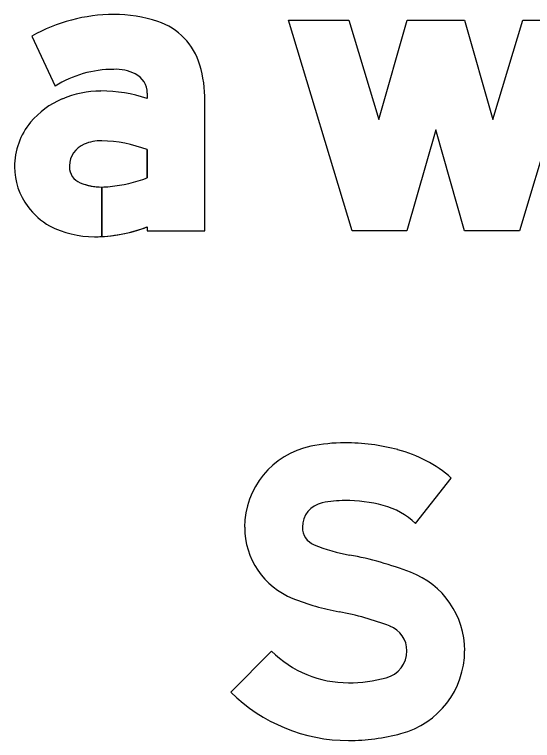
# Model space of a CAD drawing. Extents: x 2149961 to 2150220, y 145114 to 145240.
# Drawn here: x 2149988.759 to 2149991.152, y 145222.583 to 145225.937 of the extents above; entities that cross this region are included whole.
import ezdxf

# ---------------------------------------------------------------- set-up
doc = ezdxf.new("R2010")
doc.units = 0
for name, color, linetype in [('GSBWFILL', 7, 'Continuous'), ('GSCOLORFILL', 7, 'Continuous'), ('GSOUTLINE', 7, 'Continuous')]:
    doc.layers.add(name, color=color, linetype=linetype)

msp = doc.modelspace()

# ---------------------------------------------------------------- linework, layer by layer
at = {"layer": 'GSBWFILL'}
msp.add_lwpolyline([(2149991.3855, 145225.9102), (2149991.0922, 145224.9369), (2149990.8388, 145224.9369), (2149990.7055, 145225.4035), (2149990.5722, 145224.9369), (2149990.3189, 145224.9369), (2149990.0255, 145225.9102), (2149990.304, 145225.9102), (2149990.4421, 145225.4521), (2149990.5729, 145225.9102), (2149990.8381, 145225.9102), (2149990.969, 145225.4521), (2149991.107, 145225.9102)], close=True, dxfattribs=at)
for points in [[(2149988.8391, 145225.8367), (2149988.9461, 145225.6056)], [(2149989.3722, 145225.5731), (2149989.3722, 145225.5486)], [(2149989.3722, 145224.9555), (2149989.3722, 145224.9369), (2149989.6389, 145224.9369), (2149989.6389, 145225.5385)], [(2149989.3722, 145225.3125), (2149989.3722, 145225.183)], [(2149989.1622, 145224.9111), (2149989.1622, 145225.1398)], [(2149989.1623, 145225.1398), (2149989.1623, 145224.9111)], [(2149990.6122, 145223.5849), (2149990.7771, 145223.7953)], [(2149989.9466, 145222.9954), (2149989.7589, 145222.806)]]:
    msp.add_lwpolyline(points, dxfattribs=at)
for centre, radius, start, end in [((2149989.2173, 145225.1726), 0.7643, 90, 119.6631), ((2149989.2173, 145225.2842), 0.6527, 71.834, 90), ((2149989.3273, 145225.6193), 0.3, 16.3165, 71.834), ((2149989.2173, 145225.1726), 0.5109, 90, 122.0567), ((2149989.2269, 145225.4817), 0.202, 63.6188, 92.7072), ((2149989.0513, 145225.5385), 0.5876, 0, 16.3165), ((2149989.2722, 145225.5731), 0.1, 360, 63.6188), ((2149989.1583, 145225.1262), 0.4572, 90, 113.1768), ((2149989.1583, 145224.9103), 0.6732, 71.4755, 90), ((2149989.127, 145225.1943), 0.3823, 112.8774, 140.1871), ((2149989.08, 145225.2335), 0.3211, 140.1871, 180), ((2149989.1255, 145225.2338), 0.1133, 113.408, 177.7075), ((2149989.1571, 145225.1608), 0.1928, 88.6403, 113.408), ((2149989.1431, 145224.6983), 0.6556, 69.5454, 88.375), ((2149989.1329, 145225.2335), 0.1207, 177.7075, 180), ((2149989.0658, 145225.2335), 0.3069, 180, 216.8494), ((2149989.0922, 145225.2335), 0.08, 180, 247.966), ((2149989.1467, 145225.7565), 0.6163, 274.983, 291.4646), ((2149989.1622, 145225.4065), 0.2667, 247.966, 270), ((2149989.1622, 145225.4065), 0.2667, 270.0143, 278.1886), ((2149989.093, 145225.2539), 0.341, 216.8494, 239.6064), ((2149989.128, 145225.369), 0.4588, 243.1197, 270), ((2149989.128, 145225.5908), 0.6806, 272.8914, 291.0305), ((2149989.128, 145225.5908), 0.6806, 270, 272.8858)]:
    msp.add_arc(centre, radius, start, end, dxfattribs=at)
for centre, major_axis, start_param, end_param in [((2149990.2042, 145223.5676), (0, 0.382), 0.202758, 1.570796), ((2149990.2855, 145223.1724), (0, 0.7855), 0, 0.202758), ((2149990.2855, 145222.9947), (0, 0.9632), 6.026234, 6.283185), ((2149990.3748, 145223.3348), (0, 0.6115), 5.565152, 6.026234), ((2149990.2042, 145223.5676), (0, 0.1153), 0.202758, 1.570796), ((2149990.2855, 145223.1724), (0, 0.5188), 0, 0.202758), ((2149990.2855, 145222.9947), (0, 0.6965), 6.026234, 6.283185), ((2149990.3748, 145223.3348), (0, 0.3448), 5.523837, 6.026234), ((2149990.1761, 145223.5676), (0, 0.3538), 1.570796, 2.761249), ((2149990.1761, 145223.5676), (0, 0.0872), 1.570796, 2.761249), ((2149990.4667, 145224.2944), (0, 0.8699), 2.761249, 2.95744), ((2149990.0102, 145221.8434), (0, 1.6233), 5.918637, 6.099033), ((2149990.4504, 145222.9971), (0, 0.3885), 4.712389, 5.918637), ((2149990.4667, 145224.2944), (0, 1.1366), 2.761249, 2.95744), ((2149990.0102, 145221.8434), (0, 1.3566), 5.918637, 6.099033), ((2149990.4504, 145222.9971), (0, 0.1218), 4.712389, 5.918637), ((2149990.3017, 145223.3536), (0, 0.5044), 2.360607, 3.141593), ((2149990.4427, 145222.9971), (0, 0.1295), 3.401517, 4.712389), ((2149990.4427, 145222.9971), (0, 0.3961), 3.401517, 4.712389), ((2149990.3017, 145223.5274), (0, 0.6782), 3.141593, 3.401517), ((2149990.3017, 145223.3536), (0, 0.7711), 2.360607, 3.141593), ((2149990.3017, 145223.5274), (0, 0.9449), 3.141593, 3.401517)]:
    msp.add_ellipse(centre, major_axis=major_axis, ratio=0.999994, start_param=start_param, end_param=end_param, dxfattribs=at)
at = {"layer": 'GSCOLORFILL'}
msp.add_lwpolyline([(2149991.3855, 145225.9102), (2149991.0922, 145224.9369), (2149990.8388, 145224.9369), (2149990.7055, 145225.4035), (2149990.5722, 145224.9369), (2149990.3189, 145224.9369), (2149990.0255, 145225.9102), (2149990.304, 145225.9102), (2149990.4421, 145225.4521), (2149990.5729, 145225.9102), (2149990.8381, 145225.9102), (2149990.969, 145225.4521), (2149991.107, 145225.9102)], close=True, dxfattribs=at)
for points in [[(2149988.8391, 145225.8367), (2149988.9461, 145225.6056)], [(2149989.3722, 145225.5731), (2149989.3722, 145225.5486)], [(2149989.3722, 145224.9555), (2149989.3722, 145224.9369), (2149989.6389, 145224.9369), (2149989.6389, 145225.5385)], [(2149989.3722, 145225.3125), (2149989.3722, 145225.183)], [(2149989.1622, 145224.9111), (2149989.1622, 145225.1398)], [(2149989.1623, 145225.1398), (2149989.1623, 145224.9111)], [(2149990.6122, 145223.5849), (2149990.7771, 145223.7953)], [(2149989.9466, 145222.9954), (2149989.7589, 145222.806)]]:
    msp.add_lwpolyline(points, dxfattribs=at)
for centre, radius, start, end in [((2149989.2173, 145225.1726), 0.7643, 90, 119.6631), ((2149989.2173, 145225.2842), 0.6527, 71.834, 90), ((2149989.3273, 145225.6193), 0.3, 16.3165, 71.834), ((2149989.2173, 145225.1726), 0.5109, 90, 122.0567), ((2149989.2269, 145225.4817), 0.202, 63.6188, 92.7072), ((2149989.0513, 145225.5385), 0.5876, 0, 16.3165), ((2149989.2722, 145225.5731), 0.1, 360, 63.6188), ((2149989.1583, 145225.1262), 0.4572, 90, 113.1768), ((2149989.1583, 145224.9103), 0.6732, 71.4755, 90), ((2149989.127, 145225.1943), 0.3823, 112.8774, 140.1871), ((2149989.08, 145225.2335), 0.3211, 140.1871, 180), ((2149989.1255, 145225.2338), 0.1133, 113.408, 177.7075), ((2149989.1571, 145225.1608), 0.1928, 88.6403, 113.408), ((2149989.1431, 145224.6983), 0.6556, 69.5454, 88.375), ((2149989.1329, 145225.2335), 0.1207, 177.7075, 180), ((2149989.0658, 145225.2335), 0.3069, 180, 216.8494), ((2149989.0922, 145225.2335), 0.08, 180, 247.966), ((2149989.1467, 145225.7565), 0.6163, 274.983, 291.4646), ((2149989.1622, 145225.4065), 0.2667, 247.966, 270), ((2149989.1622, 145225.4065), 0.2667, 270.0143, 278.1886), ((2149989.093, 145225.2539), 0.341, 216.8494, 239.6064), ((2149989.128, 145225.369), 0.4588, 243.1197, 270), ((2149989.128, 145225.5908), 0.6806, 272.8914, 291.0305), ((2149989.128, 145225.5908), 0.6806, 270, 272.8858)]:
    msp.add_arc(centre, radius, start, end, dxfattribs=at)
for centre, major_axis, start_param, end_param in [((2149990.2042, 145223.5676), (0, 0.382), 0.202758, 1.570796), ((2149990.2855, 145223.1724), (0, 0.7855), 0, 0.202758), ((2149990.2855, 145222.9947), (0, 0.9632), 6.026234, 6.283185), ((2149990.3748, 145223.3348), (0, 0.6115), 5.565152, 6.026234), ((2149990.2042, 145223.5676), (0, 0.1153), 0.202758, 1.570796), ((2149990.2855, 145223.1724), (0, 0.5188), 0, 0.202758), ((2149990.2855, 145222.9947), (0, 0.6965), 6.026234, 6.283185), ((2149990.3748, 145223.3348), (0, 0.3448), 5.523837, 6.026234), ((2149990.1761, 145223.5676), (0, 0.3538), 1.570796, 2.761249), ((2149990.1761, 145223.5676), (0, 0.0872), 1.570796, 2.761249), ((2149990.4667, 145224.2944), (0, 0.8699), 2.761249, 2.95744), ((2149990.0102, 145221.8434), (0, 1.6233), 5.918637, 6.099033), ((2149990.4504, 145222.9971), (0, 0.3885), 4.712389, 5.918637), ((2149990.4667, 145224.2944), (0, 1.1366), 2.761249, 2.95744), ((2149990.0102, 145221.8434), (0, 1.3566), 5.918637, 6.099033), ((2149990.4504, 145222.9971), (0, 0.1218), 4.712389, 5.918637), ((2149990.3017, 145223.3536), (0, 0.5044), 2.360607, 3.141593), ((2149990.4427, 145222.9971), (0, 0.1295), 3.401517, 4.712389), ((2149990.4427, 145222.9971), (0, 0.3961), 3.401517, 4.712389), ((2149990.3017, 145223.5274), (0, 0.6782), 3.141593, 3.401517), ((2149990.3017, 145223.3536), (0, 0.7711), 2.360607, 3.141593), ((2149990.3017, 145223.5274), (0, 0.9449), 3.141593, 3.401517)]:
    msp.add_ellipse(centre, major_axis=major_axis, ratio=0.999994, start_param=start_param, end_param=end_param, dxfattribs=at)
at = {"layer": 'GSOUTLINE'}
msp.add_lwpolyline([(2149991.3855, 145225.9102), (2149991.0922, 145224.9369), (2149990.8388, 145224.9369), (2149990.7055, 145225.4035), (2149990.5722, 145224.9369), (2149990.3189, 145224.9369), (2149990.0255, 145225.9102), (2149990.304, 145225.9102), (2149990.4421, 145225.4521), (2149990.5729, 145225.9102), (2149990.8381, 145225.9102), (2149990.969, 145225.4521), (2149991.107, 145225.9102)], close=True, dxfattribs=at)
for points in [[(2149988.8391, 145225.8367), (2149988.9461, 145225.6056)], [(2149989.3722, 145225.5731), (2149989.3722, 145225.5486)], [(2149989.3722, 145224.9555), (2149989.3722, 145224.9369), (2149989.6389, 145224.9369), (2149989.6389, 145225.5385)], [(2149989.3722, 145225.183), (2149989.3722, 145225.3125)], [(2149990.6122, 145223.5849), (2149990.7771, 145223.7953)], [(2149989.9466, 145222.9954), (2149989.7589, 145222.806)]]:
    msp.add_lwpolyline(points, dxfattribs=at)
for centre, radius, start, end in [((2149989.2173, 145225.1726), 0.7643, 90, 119.6631), ((2149989.2173, 145225.2842), 0.6527, 71.834, 90), ((2149989.3273, 145225.6193), 0.3, 16.3165, 71.834), ((2149989.2173, 145225.1726), 0.5109, 90, 122.0567), ((2149989.2269, 145225.4817), 0.202, 63.6188, 92.7072), ((2149989.0513, 145225.5385), 0.5876, 0, 16.3165), ((2149989.2722, 145225.5731), 0.1, 360, 63.6188), ((2149989.1583, 145225.1262), 0.4572, 90, 113.1768), ((2149989.1583, 145224.9103), 0.6732, 71.4755, 90), ((2149989.127, 145225.1943), 0.3823, 112.8774, 140.1871), ((2149989.08, 145225.2335), 0.3211, 140.1871, 180), ((2149989.1255, 145225.2338), 0.1133, 113.408, 177.7075), ((2149989.1571, 145225.1608), 0.1928, 88.6475, 113.408), ((2149989.1431, 145224.6983), 0.6556, 69.5454, 88.3729), ((2149989.1614, 145225.3436), 0.01, 88.3729, 88.6475), ((2149989.1329, 145225.2335), 0.1207, 177.7075, 180), ((2149989.0658, 145225.2335), 0.3069, 180, 216.8494), ((2149989.0922, 145225.2335), 0.08, 180, 247.966), ((2149989.1467, 145225.7565), 0.6163, 274.983, 291.4646), ((2149989.1622, 145225.4065), 0.2667, 247.966, 278.1886), ((2149989.093, 145225.2539), 0.341, 216.8494, 239.6064), ((2149989.128, 145225.369), 0.4588, 243.1197, 270), ((2149989.128, 145225.5908), 0.6806, 270, 291.0305)]:
    msp.add_arc(centre, radius, start, end, dxfattribs=at)
for centre, major_axis, start_param, end_param in [((2149990.2042, 145223.5676), (0, 0.382), 0.202758, 1.570796), ((2149990.2855, 145223.1724), (0, 0.7855), 0, 0.202758), ((2149990.2855, 145222.9947), (0, 0.9632), 6.026234, 6.283185), ((2149990.3748, 145223.3348), (0, 0.6115), 5.565152, 6.026234), ((2149990.2042, 145223.5676), (0, 0.1153), 0.202758, 1.570796), ((2149990.2855, 145223.1724), (0, 0.5188), 0, 0.202758), ((2149990.2855, 145222.9947), (0, 0.6965), 6.026234, 6.283185), ((2149990.3748, 145223.3348), (0, 0.3448), 5.523837, 6.026234), ((2149990.1761, 145223.5676), (0, 0.3538), 1.570796, 2.761249), ((2149990.1761, 145223.5676), (0, 0.0872), 1.570796, 2.761249), ((2149990.4667, 145224.2944), (0, 0.8699), 2.761249, 2.95744), ((2149990.0102, 145221.8434), (0, 1.6233), 5.918637, 6.099033), ((2149990.4504, 145222.9971), (0, 0.3885), 4.712389, 5.918637), ((2149990.4667, 145224.2944), (0, 1.1366), 2.761249, 2.95744), ((2149990.0102, 145221.8434), (0, 1.3566), 5.918637, 6.099033), ((2149990.4504, 145222.9971), (0, 0.1218), 4.712389, 5.918637), ((2149990.3017, 145223.3536), (0, 0.5044), 2.360607, 3.141593), ((2149990.4427, 145222.9971), (0, 0.1295), 3.401517, 4.712389), ((2149990.4427, 145222.9971), (0, 0.3961), 3.401517, 4.712389), ((2149990.3017, 145223.5274), (0, 0.6782), 3.141593, 3.401517), ((2149990.3017, 145223.3536), (0, 0.7711), 2.360607, 3.141593), ((2149990.3017, 145223.5274), (0, 0.9449), 3.141593, 3.401517)]:
    msp.add_ellipse(centre, major_axis=major_axis, ratio=0.999994, start_param=start_param, end_param=end_param, dxfattribs=at)

doc.saveas('drawing.dxf')
